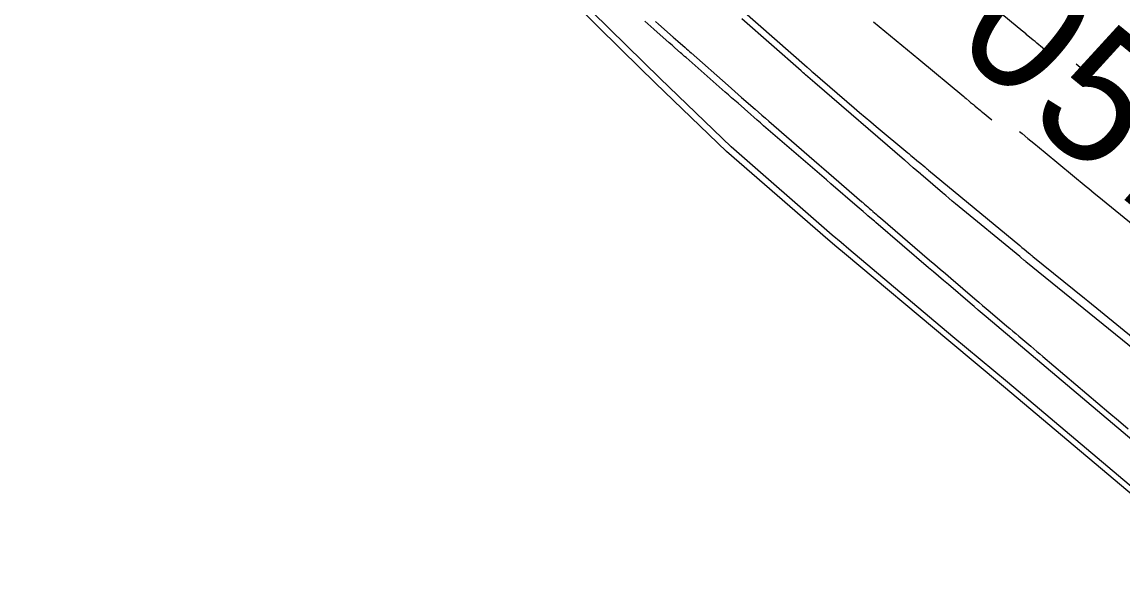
# Model space of a CAD drawing. Extents: x 954385 to 988206, y 1868364 to 1924553.
# Drawn here: x 955374.8 to 955424.8, y 1923273.7 to 1923299.1 of the extents above; entities that cross this region are included whole.
import ezdxf

# ---------------------------------------------------------------- set-up
doc = ezdxf.new("R2010")
doc.units = 0
for name, color, linetype in [('14', 7, 'Continuous'), ('16', 7, 'Continuous'), ('24', 7, 'Continuous'), ('5', 7, 'Continuous'), ('6', 7, 'Continuous'), ('7', 7, 'Continuous')]:
    doc.layers.add(name, color=color, linetype=linetype)

msp = doc.modelspace()

# ---------------------------------------------------------------- linework, layer by layer
at = {"layer": '16'}
for points in [[(955434.566, 1923269.532), (955427.026, 1923276.115), (955419.36, 1923282.565), (955416.875, 1923284.631), (955412.15, 1923288.602), (955411.797, 1923288.897), (955411.387, 1923289.24), (955406.788, 1923293.242), (955403.567, 1923296.344), (955402.028, 1923297.845), (955397.327, 1923302.509), (955396.099, 1923303.811), (955392.576, 1923307.124), (955388.578, 1923311.227), (955387.953, 1923311.866), (955383.437, 1923316.711), (955381.374, 1923318.952), (955378.994, 1923321.623), (955374.705, 1923326.677)], [(955421.357, 1923297.765), (955421.233, 1923297.866), (955421.144, 1923297.94), (955421.139, 1923297.944), (955420.882, 1923298.157), (955420.796, 1923298.228), (955420.71, 1923298.299), (955420.398, 1923298.559), (955420.388, 1923298.567), (955420.267, 1923298.667), (955420.236, 1923298.693), (955415.822, 1923302.347)], [(955427.519, 1923278.176), (955418.576, 1923285.729), (955418.394, 1923285.883), (955418.213, 1923286.037), (955418.031, 1923286.191), (955417.85, 1923286.346), (955416.864, 1923287.19), (955416.64, 1923287.382), (955416.415, 1923287.574), (955416.19, 1923287.766), (955415.966, 1923287.959), (955413.569, 1923290.011), (955413.535, 1923290.04), (955413.501, 1923290.069), (955413.366, 1923290.185), (955413.207, 1923290.322), (955413.149, 1923290.373), (955412.992, 1923290.508), (955412.815, 1923290.66), (955412.723, 1923290.74), (955411.529, 1923291.77), (955411.32, 1923291.95), (955411.111, 1923292.131), (955410.901, 1923292.311), (955410.692, 1923292.492), (955408.469, 1923294.411), (955408.323, 1923294.537), (955408.178, 1923294.664), (955408.032, 1923294.79), (955407.887, 1923294.917), (955407.308, 1923295.426), (955407.163, 1923295.553), (955407.019, 1923295.681), (955406.874, 1923295.808), (955406.729, 1923295.935), (955404.946, 1923297.503), (955404.883, 1923297.558), (955404.819, 1923297.614), (955404.756, 1923297.67), (955404.693, 1923297.726), (955404.44, 1923297.95), (955404.313, 1923298.062), (955404.187, 1923298.173), (955403.486, 1923298.794), (955403.348, 1923298.916), (955403.21, 1923299.039), (955403.072, 1923299.161)], [(955430.278, 1923280.206), (955420.385, 1923288.232), (955420.361, 1923288.251), (955420.338, 1923288.27), (955420.315, 1923288.289), (955420.292, 1923288.308), (955420.153, 1923288.422), (955420.106, 1923288.461), (955417.19, 1923290.864), (955417.039, 1923290.988), (955416.89, 1923291.113), (955416.741, 1923291.239), (955416.593, 1923291.365), (955415.715, 1923292.116), (955415.628, 1923292.191), (955415.595, 1923292.219), (955415.268, 1923292.5), (955414.877, 1923292.838), (955414.865, 1923292.848), (955410.804, 1923296.351), (955410.698, 1923296.443), (955410.592, 1923296.534), (955410.38, 1923296.717), (955410.327, 1923296.763), (955410.274, 1923296.809), (955410.221, 1923296.855), (955410.169, 1923296.901), (955407.477, 1923299.266)], [(955413.464, 1923299.124), (955414.49, 1923298.275), (955414.746, 1923298.063), (955415.003, 1923297.85), (955415.259, 1923297.638), (955415.515, 1923297.425), (955417.558, 1923295.732), (955417.612, 1923295.687), (955417.665, 1923295.643), (955417.801, 1923295.53), (955417.874, 1923295.47), (955417.998, 1923295.366), (955418.062, 1923295.314), (955418.188, 1923295.209), (955418.23, 1923295.174), (955418.325, 1923295.096), (955418.37, 1923295.058), (955418.416, 1923295.02), (955418.836, 1923294.674)]]:
    msp.add_lwpolyline(points, dxfattribs=at)
at = {"layer": '24'}
msp.add_lwpolyline([(955434.763, 1923269.739), (955427.204, 1923276.301), (955419.541, 1923282.755), (955417.059, 1923284.825), (955412.343, 1923288.802), (955411.99, 1923289.097), (955411.581, 1923289.441), (955406.993, 1923293.451), (955403.775, 1923296.555), (955402.239, 1923298.058), (955397.526, 1923302.708), (955396.3, 1923304.011), (955392.83, 1923307.374), (955388.839, 1923311.481), (955388.223, 1923312.128), (955383.716, 1923316.978), (955381.657, 1923319.222), (955379.281, 1923321.895), (955374.994, 1923326.947), (955374.76, 1923327.223), (955370.778, 1923332.058), (955367.846, 1923335.199), (955366.184, 1923336.82), (955361.436, 1923341.447)], dxfattribs=at)
at = {"layer": '6'}
msp.add_lwpolyline([(955425.892, 1923294.535), (955424.627, 1923295.58), (955424.378, 1923295.785), (955424.128, 1923295.991), (955423.879, 1923296.197), (955423.63, 1923296.403), (955422.659, 1923297.206)], dxfattribs=at)
at = {"layer": '7'}
for points in [[(955407.484, 1923299.677), (955410.446, 1923297.068), (955410.468, 1923297.048), (955410.49, 1923297.03), (955410.511, 1923297.011), (955410.533, 1923296.992), (955410.664, 1923296.878), (955410.708, 1923296.841), (955412.578, 1923295.224), (955412.829, 1923295.008), (955413.081, 1923294.793), (955413.333, 1923294.58), (955413.587, 1923294.368), (955415.015, 1923293.181), (955415.064, 1923293.14), (955415.114, 1923293.099), (955415.163, 1923293.057), (955415.212, 1923293.016), (955415.509, 1923292.766), (955415.533, 1923292.746), (955415.788, 1923292.536), (955415.831, 1923292.501), (955415.873, 1923292.466), (955415.916, 1923292.43), (955415.959, 1923292.395), (955420.104, 1923288.964), (955420.204, 1923288.881), (955420.304, 1923288.798), (955420.504, 1923288.632), (955420.554, 1923288.591), (955420.605, 1923288.55), (955420.655, 1923288.509), (955420.705, 1923288.468), (955423.04, 1923286.569), (955423.114, 1923286.509), (955423.188, 1923286.449), (955428.958, 1923281.749)], [(955403.567, 1923299.146), (955403.701, 1923299.028), (955404.367, 1923298.437), (955404.569, 1923298.257), (955404.906, 1923297.958), (955404.973, 1923297.899), (955405.041, 1923297.839), (955405.108, 1923297.779), (955405.176, 1923297.72), (955406.855, 1923296.239), (955407.009, 1923296.104), (955407.163, 1923295.968), (955407.317, 1923295.833), (955407.47, 1923295.697), (955408.086, 1923295.155), (955408.24, 1923295.02), (955408.394, 1923294.885), (955408.549, 1923294.75), (955408.703, 1923294.616), (955410.765, 1923292.832), (955410.988, 1923292.639), (955411.211, 1923292.446), (955411.433, 1923292.253), (955411.656, 1923292.061), (955412.935, 1923290.955), (955412.965, 1923290.93), (955412.994, 1923290.904), (955413.023, 1923290.878), (955413.053, 1923290.853), (955413.209, 1923290.717), (955413.271, 1923290.663), (955413.354, 1923290.591), (955413.375, 1923290.573), (955413.396, 1923290.554), (955413.417, 1923290.536), (955413.437, 1923290.519), (955413.581, 1923290.396), (955413.635, 1923290.349), (955413.726, 1923290.271), (955413.78, 1923290.225), (955416.011, 1923288.308), (955416.251, 1923288.102), (955416.491, 1923287.896), (955416.731, 1923287.69), (955416.971, 1923287.483), (955418.069, 1923286.54), (955418.241, 1923286.393), (955418.412, 1923286.247), (955418.584, 1923286.1), (955418.757, 1923285.954), (955419.519, 1923285.309), (955419.655, 1923285.194), (955419.791, 1923285.079), (955419.927, 1923284.964), (955420.063, 1923284.849), (955420.606, 1923284.389), (955420.742, 1923284.274), (955420.878, 1923284.159), (955421.013, 1923284.044), (955421.149, 1923283.929), (955424.156, 1923281.383), (955424.592, 1923281.014), (955425.029, 1923280.644)], [(955420.095, 1923294.149), (955420.214, 1923294.05), (955420.475, 1923293.834), (955420.736, 1923293.618), (955420.997, 1923293.402), (955421.259, 1923293.186), (955423.115, 1923291.652), (955423.239, 1923291.55), (955423.363, 1923291.448), (955423.487, 1923291.346), (955423.612, 1923291.244), (955425.494, 1923289.714)]]:
    msp.add_lwpolyline(points, dxfattribs=at)

# ---------------------------------------------------------------- texts
at = {"layer": '14'}
msp.add_text('TEMPORARY WIDENING 2 SITE 4', height=24, rotation=110, dxfattribs=at).set_placement((955426.775, 1922804.488))
at = {"layer": '16'}
msp.add_text('570', height=6, rotation=320.7941, dxfattribs=at).set_placement((955420.291, 1923294.763))
at = {"layer": '5'}
msp.add_text('570', height=6, rotation=320.0082, dxfattribs=at).set_placement((955410.06, 1923303.859))

doc.saveas('drawing.dxf')
